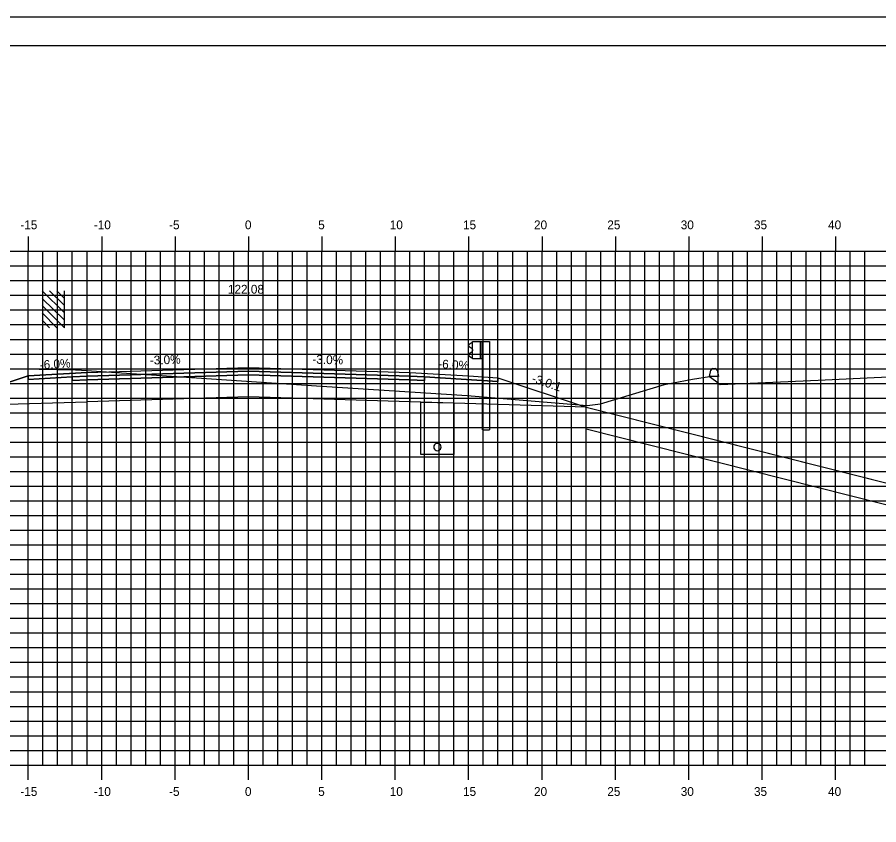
# Model space of a CAD drawing. Extents: x 850598 to 870284, y 366541 to 366651.
# Drawn here: x 853296.2 to 853354.9, y 366596.2 to 366651.2 of the extents above; entities that cross this region are included whole.
import ezdxf

# ---------------------------------------------------------------- set-up
doc = ezdxf.new("R2010")
doc.units = 0
for name, color, linetype in [('ANNOTATION', 7, 'Continuous'), ('BORDER', 7, 'Continuous'), ('D_Drainage_RipRap', 7, 'Continuous'), ('D_Drainage_Underdrain', 7, 'Continuous'), ('D_Drainage_Underdrain_06in', 7, 'Continuous'), ('D_Guardrail_Beam_Rt', 7, 'Continuous'), ('D_Roadway_Centerline', 7, 'Continuous'), ('D_Roadway_Centerline_Text', 7, 'Continuous'), ('D_Roadway_Edge_Shoulder', 7, 'Continuous'), ('D_Roadway_Edge_TW', 7, 'Continuous'), ('D_Roadway_Pavement', 7, 'Continuous'), ('D_Roadway_SlopeLines', 7, 'Continuous'), ('D_Roadway_SubGrade', 7, 'Continuous'), ('H_V ANNOTATION', 7, 'Continuous'), ('MAJOR', 7, 'Continuous'), ('MINOR', 7, 'Continuous'), ('PLOT BOUNDARY', 7, 'Continuous'), ('S_Buildings_SillElevation', 7, 'Continuous'), ('S_Curb_Type_3', 7, 'Continuous'), ('S_Roadway_Centerline', 7, 'Continuous')]:
    doc.layers.add(name, color=color, linetype=linetype)

msp = doc.modelspace()

# ---------------------------------------------------------------- linework, layer by layer
at = {"layer": 'BORDER'}
msp.add_line((853426.976, 366649.225), (853266.976, 366649.225), dxfattribs=at)
at = {"layer": 'D_Drainage_RipRap'}
msp.add_lwpolyline([(853380.04, 366613.225), (853393.921, 366609.718), (853403.783, 366607.225), (853400.783, 366604.225), (853397.783, 366604.225), (853394.783, 366606.268), (853380.902, 366609.775), (853380.04, 366611.725), (853334.975, 366623.114), (853334.975, 366624.614)], close=True, dxfattribs=at)
at = {"layer": 'D_Drainage_Underdrain'}
msp.add_lwpolyline([(853325.975, 366624.892), (853325.975, 366621.391), (853323.725, 366621.391), (853323.725, 366624.937)], close=True, dxfattribs=at)
at = {"layer": 'D_Drainage_Underdrain_06in'}
msp.add_lwpolyline([(853324.85, 366622.141), (853324.773, 366622.129), (853324.704, 366622.094), (853324.648, 366622.038), (853324.613, 366621.969), (853324.6, 366621.891), (853324.613, 366621.814), (853324.648, 366621.744), (853324.704, 366621.689), (853324.773, 366621.653), (853324.85, 366621.641), (853324.928, 366621.653), (853324.997, 366621.689), (853325.053, 366621.744), (853325.088, 366621.814), (853325.1, 366621.891), (853325.088, 366621.969), (853325.053, 366622.038), (853324.997, 366622.094), (853324.928, 366622.129)], close=True, dxfattribs=at)
at = {"layer": 'D_Guardrail_Beam_Rt'}
for p, q in [((853327.156, 366628.973), (853327.013, 366628.873)), ((853327.013, 366628.73), (853327.208, 366628.594)), ((853327.246, 366628.993), (853327.173, 366628.98)), ((853327.246, 366629.067), (853327.934, 366629.067)), ((853327.246, 366627.9), (853327.246, 366629.067)), ((853327.767, 366629.067), (853327.767, 366627.9)), ((853327.871, 366629.067), (853327.871, 366627.9)), ((853327.934, 366629.067), (853328.405, 366629.067)), ((853327.934, 366629.067), (853327.934, 366627.9)), ((853328.405, 366629.067), (853328.405, 366623.067)), ((853327.208, 366628.374), (853327.013, 366628.238)), ((853327.013, 366628.095), (853327.156, 366627.995)), ((853327.242, 366628.529), (853327.242, 366628.438)), ((853327.173, 366627.988), (853327.246, 366627.975)), ((853327.934, 366627.9), (853327.246, 366627.9)), ((853327.913, 366623.067), (853327.913, 366627.9)), ((853327.913, 366623.067), (853328.405, 366623.067))]:
    msp.add_line(p, q, dxfattribs=at)
for centre, major_axis, start_param, end_param in [((853327.063, 366628.801), (-0.0877, 0), 5.323254, 7.243116), ((853327.18, 366628.939), (-0.0417, 0), 4.886922, 5.323254), ((853327.063, 366628.166), (-0.0877, 0), 5.323254, 7.243116), ((853327.163, 366628.529), (0.0789, 0), 0, 0.959931), ((853327.163, 366628.438), (0.0789, 0), 5.323254, 6.283185), ((853327.18, 366628.029), (-0.0417, 0), 0.959931, 1.396263)]:
    msp.add_ellipse(centre, major_axis=major_axis, ratio=0.995501, start_param=start_param, end_param=end_param, dxfattribs=at)
at = {"layer": 'D_Roadway_Centerline'}
msp.add_lwpolyline([(853290.778, 366624.668), (853296.975, 366626.734), (853300.975, 366626.974), (853311.975, 366627.304), (853322.975, 366626.974), (853326.975, 366626.734), (853328.975, 366626.614), (853334.975, 366624.614), (853380.04, 366613.225), (853393.921, 366609.718), (853403.783, 366607.225), (853407.783, 366607.225)], dxfattribs=at)
at = {"layer": 'D_Roadway_Edge_Shoulder'}
for points in [[(853300.975, 366626.974), (853296.975, 366626.734), (853296.975, 366626.484), (853299.975, 366626.664), (853300.975, 366626.724)], [(853322.975, 366626.974), (853326.975, 366626.734), (853326.975, 366626.734), (853328.975, 366626.614), (853328.975, 366626.364), (853323.975, 366626.664), (853322.975, 366626.724)]]:
    msp.add_lwpolyline(points, close=True, dxfattribs=at)
at = {"layer": 'D_Roadway_Edge_TW'}
msp.add_lwpolyline([(853300.975, 366626.724), (853300.975, 366626.974), (853311.975, 366627.304), (853322.975, 366626.974), (853322.975, 366626.724), (853311.975, 366627.054)], close=True, dxfattribs=at)
at = {"layer": 'D_Roadway_Pavement'}
for points in [[(853300.975, 366626.474), (853300.975, 366626.724), (853311.975, 366627.054), (853322.975, 366626.724), (853322.975, 366626.474), (853311.975, 366626.804)], [(853300.975, 366626.724), (853299.975, 366626.664), (853299.975, 366626.414), (853300.975, 366626.474)], [(853322.975, 366626.724), (853323.975, 366626.664), (853323.975, 366626.414), (853322.975, 366626.474)]]:
    msp.add_lwpolyline(points, close=True, dxfattribs=at)
at = {"layer": 'D_Roadway_SlopeLines'}
msp.add_lwpolyline([(853334.975, 366624.614), (853403.783, 366607.225), (853403.783, 366607.225)], dxfattribs=at)
at = {"layer": 'D_Roadway_SubGrade'}
for points in [[(853300.975, 366626.474), (853299.975, 366626.414), (853299.975, 366626.664), (853296.975, 366626.484), (853296.975, 366626.734), (853290.778, 366624.668), (853300.975, 366624.974)], [(853300.975, 366624.974), (853300.975, 366626.474), (853311.975, 366626.804), (853322.975, 366626.474), (853322.975, 366624.974), (853311.975, 366625.304)], [(853322.975, 366626.474), (853323.975, 366626.414), (853323.975, 366626.664), (853328.975, 366626.364), (853328.975, 366626.614), (853334.975, 366624.614), (853322.975, 366624.974)]]:
    msp.add_lwpolyline(points, close=True, dxfattribs=at)
at = {"layer": 'MAJOR'}
for p, q in [((853296.975, 366636.227), (853296.975, 366635.225)), ((853296.975, 366636.227), (853296.975, 366635.225)), ((853301.975, 366636.227), (853301.975, 366635.225)), ((853301.975, 366636.227), (853301.975, 366635.225)), ((853306.975, 366636.227), (853306.975, 366635.225)), ((853306.975, 366636.227), (853306.975, 366635.225)), ((853311.975, 366636.227), (853311.975, 366635.225)), ((853311.975, 366636.227), (853311.975, 366635.225)), ((853316.975, 366636.227), (853316.975, 366635.225)), ((853316.975, 366636.227), (853316.975, 366635.225)), ((853321.975, 366636.227), (853321.975, 366635.225)), ((853321.975, 366636.227), (853321.975, 366635.225)), ((853326.975, 366636.227), (853326.975, 366635.225)), ((853326.975, 366636.227), (853326.975, 366635.225)), ((853331.975, 366636.227), (853331.975, 366635.225)), ((853331.975, 366636.227), (853331.975, 366635.225)), ((853336.975, 366636.227), (853336.975, 366635.225)), ((853336.975, 366636.227), (853336.975, 366635.225)), ((853341.975, 366636.227), (853341.975, 366635.225)), ((853341.975, 366636.227), (853341.975, 366635.225)), ((853346.975, 366636.227), (853346.975, 366635.225)), ((853346.975, 366636.227), (853346.975, 366635.225)), ((853351.975, 366636.227), (853351.975, 366635.225)), ((853351.975, 366636.227), (853351.975, 366635.225)), ((853271.975, 366635.225), (853411.975, 366635.225)), ((853271.975, 366635.225), (853411.975, 366635.225)), ((853271.975, 366635.225), (853411.975, 366635.225)), ((853271.975, 366635.225), (853411.975, 366635.225)), ((853296.975, 366600.225), (853296.975, 366635.225)), ((853296.975, 366600.225), (853296.975, 366635.225)), ((853301.975, 366600.225), (853301.975, 366635.225)), ((853301.975, 366600.225), (853301.975, 366635.225)), ((853306.975, 366600.225), (853306.975, 366635.225)), ((853306.975, 366600.225), (853306.975, 366635.225)), ((853311.975, 366600.225), (853311.975, 366635.225)), ((853311.975, 366600.225), (853311.975, 366635.225)), ((853316.975, 366600.225), (853316.975, 366635.225)), ((853316.975, 366600.225), (853316.975, 366635.225)), ((853321.975, 366600.225), (853321.975, 366635.225)), ((853321.975, 366600.225), (853321.975, 366635.225)), ((853326.975, 366600.225), (853326.975, 366635.225)), ((853326.975, 366600.225), (853326.975, 366635.225)), ((853331.975, 366600.225), (853331.975, 366635.225)), ((853331.975, 366600.225), (853331.975, 366635.225)), ((853336.975, 366600.225), (853336.975, 366635.225)), ((853336.975, 366600.225), (853336.975, 366635.225)), ((853341.975, 366600.225), (853341.975, 366635.225)), ((853341.975, 366600.225), (853341.975, 366635.225)), ((853346.975, 366600.225), (853346.975, 366635.225)), ((853346.975, 366600.225), (853346.975, 366635.225)), ((853351.975, 366600.225), (853351.975, 366635.225)), ((853351.975, 366600.225), (853351.975, 366635.225)), ((853271.975, 366630.225), (853411.975, 366630.225)), ((853271.975, 366630.225), (853411.975, 366630.225)), ((853271.975, 366625.225), (853411.975, 366625.225)), ((853271.975, 366625.225), (853411.975, 366625.225)), ((853271.975, 366620.225), (853411.975, 366620.225)), ((853271.975, 366620.225), (853411.975, 366620.225)), ((853271.975, 366615.225), (853411.975, 366615.225)), ((853271.975, 366615.225), (853411.975, 366615.225)), ((853271.975, 366610.225), (853411.975, 366610.225)), ((853271.975, 366610.225), (853411.975, 366610.225)), ((853271.975, 366605.225), (853411.975, 366605.225)), ((853271.975, 366605.225), (853411.975, 366605.225)), ((853271.975, 366600.225), (853411.975, 366600.225)), ((853271.975, 366600.225), (853411.975, 366600.225)), ((853271.975, 366600.225), (853411.975, 366600.225)), ((853271.975, 366600.225), (853411.975, 366600.225)), ((853296.975, 366599.223), (853296.975, 366600.225)), ((853296.975, 366599.223), (853296.975, 366600.225)), ((853301.975, 366599.223), (853301.975, 366600.225)), ((853301.975, 366599.223), (853301.975, 366600.225)), ((853306.975, 366599.223), (853306.975, 366600.225)), ((853306.975, 366599.223), (853306.975, 366600.225)), ((853311.975, 366599.223), (853311.975, 366600.225)), ((853311.975, 366599.223), (853311.975, 366600.225)), ((853316.975, 366599.223), (853316.975, 366600.225)), ((853316.975, 366599.223), (853316.975, 366600.225)), ((853321.975, 366599.223), (853321.975, 366600.225)), ((853321.975, 366599.223), (853321.975, 366600.225)), ((853326.975, 366599.223), (853326.975, 366600.225)), ((853326.975, 366599.223), (853326.975, 366600.225)), ((853331.975, 366599.223), (853331.975, 366600.225)), ((853331.975, 366599.223), (853331.975, 366600.225)), ((853336.975, 366599.223), (853336.975, 366600.225)), ((853336.975, 366599.223), (853336.975, 366600.225)), ((853341.975, 366599.223), (853341.975, 366600.225)), ((853341.975, 366599.223), (853341.975, 366600.225)), ((853346.975, 366599.223), (853346.975, 366600.225)), ((853346.975, 366599.223), (853346.975, 366600.225)), ((853351.975, 366599.223), (853351.975, 366600.225)), ((853351.975, 366599.223), (853351.975, 366600.225))]:
    msp.add_line(p, q, dxfattribs=at)
at = {"layer": 'MINOR'}
for p, q in [((853297.975, 366600.225), (853297.975, 366635.225)), ((853297.975, 366600.225), (853297.975, 366635.225)), ((853298.975, 366600.225), (853298.975, 366635.225)), ((853298.975, 366600.225), (853298.975, 366635.225)), ((853299.975, 366600.225), (853299.975, 366635.225)), ((853299.975, 366600.225), (853299.975, 366635.225)), ((853300.975, 366600.225), (853300.975, 366635.225)), ((853300.975, 366600.225), (853300.975, 366635.225)), ((853302.975, 366600.225), (853302.975, 366635.225)), ((853302.975, 366600.225), (853302.975, 366635.225)), ((853303.975, 366600.225), (853303.975, 366635.225)), ((853303.975, 366600.225), (853303.975, 366635.225)), ((853304.975, 366600.225), (853304.975, 366635.225)), ((853304.975, 366600.225), (853304.975, 366635.225)), ((853305.975, 366600.225), (853305.975, 366635.225)), ((853305.975, 366600.225), (853305.975, 366635.225)), ((853307.975, 366600.225), (853307.975, 366635.225)), ((853307.975, 366600.225), (853307.975, 366635.225)), ((853308.975, 366600.225), (853308.975, 366635.225)), ((853308.975, 366600.225), (853308.975, 366635.225)), ((853309.975, 366600.225), (853309.975, 366635.225)), ((853309.975, 366600.225), (853309.975, 366635.225)), ((853310.975, 366600.225), (853310.975, 366635.225)), ((853310.975, 366600.225), (853310.975, 366635.225)), ((853312.975, 366600.225), (853312.975, 366635.225)), ((853312.975, 366600.225), (853312.975, 366635.225)), ((853313.975, 366600.225), (853313.975, 366635.225)), ((853313.975, 366600.225), (853313.975, 366635.225)), ((853314.975, 366600.225), (853314.975, 366635.225)), ((853314.975, 366600.225), (853314.975, 366635.225)), ((853315.975, 366600.225), (853315.975, 366635.225)), ((853315.975, 366600.225), (853315.975, 366635.225)), ((853317.975, 366600.225), (853317.975, 366635.225)), ((853317.975, 366600.225), (853317.975, 366635.225)), ((853318.975, 366600.225), (853318.975, 366635.225)), ((853318.975, 366600.225), (853318.975, 366635.225)), ((853319.975, 366600.225), (853319.975, 366635.225)), ((853319.975, 366600.225), (853319.975, 366635.225)), ((853320.975, 366600.225), (853320.975, 366635.225)), ((853320.975, 366600.225), (853320.975, 366635.225)), ((853322.975, 366600.225), (853322.975, 366635.225)), ((853322.975, 366600.225), (853322.975, 366635.225)), ((853323.975, 366600.225), (853323.975, 366635.225)), ((853323.975, 366600.225), (853323.975, 366635.225)), ((853324.975, 366600.225), (853324.975, 366635.225)), ((853324.975, 366600.225), (853324.975, 366635.225)), ((853325.975, 366600.225), (853325.975, 366635.225)), ((853325.975, 366600.225), (853325.975, 366635.225)), ((853327.975, 366600.225), (853327.975, 366635.225)), ((853327.975, 366600.225), (853327.975, 366635.225)), ((853328.975, 366600.225), (853328.975, 366635.225)), ((853328.975, 366600.225), (853328.975, 366635.225)), ((853329.975, 366600.225), (853329.975, 366635.225)), ((853329.975, 366600.225), (853329.975, 366635.225)), ((853330.975, 366600.225), (853330.975, 366635.225)), ((853330.975, 366600.225), (853330.975, 366635.225)), ((853332.975, 366600.225), (853332.975, 366635.225)), ((853332.975, 366600.225), (853332.975, 366635.225)), ((853333.975, 366600.225), (853333.975, 366635.225)), ((853333.975, 366600.225), (853333.975, 366635.225)), ((853334.975, 366600.225), (853334.975, 366635.225)), ((853334.975, 366600.225), (853334.975, 366635.225)), ((853335.975, 366600.225), (853335.975, 366635.225)), ((853335.975, 366600.225), (853335.975, 366635.225)), ((853337.975, 366600.225), (853337.975, 366635.225)), ((853337.975, 366600.225), (853337.975, 366635.225)), ((853338.975, 366600.225), (853338.975, 366635.225)), ((853338.975, 366600.225), (853338.975, 366635.225)), ((853339.975, 366600.225), (853339.975, 366635.225)), ((853339.975, 366600.225), (853339.975, 366635.225)), ((853340.975, 366600.225), (853340.975, 366635.225)), ((853340.975, 366600.225), (853340.975, 366635.225)), ((853342.975, 366600.225), (853342.975, 366635.225)), ((853342.975, 366600.225), (853342.975, 366635.225)), ((853343.975, 366600.225), (853343.975, 366635.225)), ((853343.975, 366600.225), (853343.975, 366635.225)), ((853344.975, 366600.225), (853344.975, 366635.225)), ((853344.975, 366600.225), (853344.975, 366635.225)), ((853345.975, 366600.225), (853345.975, 366635.225)), ((853345.975, 366600.225), (853345.975, 366635.225)), ((853347.975, 366600.225), (853347.975, 366635.225)), ((853347.975, 366600.225), (853347.975, 366635.225)), ((853348.975, 366600.225), (853348.975, 366635.225)), ((853348.975, 366600.225), (853348.975, 366635.225)), ((853349.975, 366600.225), (853349.975, 366635.225)), ((853349.975, 366600.225), (853349.975, 366635.225)), ((853350.975, 366600.225), (853350.975, 366635.225)), ((853350.975, 366600.225), (853350.975, 366635.225)), ((853352.975, 366600.225), (853352.975, 366635.225)), ((853352.975, 366600.225), (853352.975, 366635.225)), ((853353.975, 366600.225), (853353.975, 366635.225)), ((853353.975, 366600.225), (853353.975, 366635.225)), ((853271.975, 366634.225), (853411.975, 366634.225)), ((853271.975, 366634.225), (853411.975, 366634.225)), ((853271.975, 366633.225), (853411.975, 366633.225)), ((853271.975, 366633.225), (853411.975, 366633.225)), ((853271.975, 366632.225), (853411.975, 366632.225)), ((853271.975, 366632.225), (853411.975, 366632.225)), ((853271.975, 366631.225), (853411.975, 366631.225)), ((853271.975, 366631.225), (853411.975, 366631.225)), ((853271.975, 366629.225), (853411.975, 366629.225)), ((853271.975, 366629.225), (853411.975, 366629.225)), ((853271.975, 366628.225), (853411.975, 366628.225)), ((853271.975, 366628.225), (853411.975, 366628.225)), ((853271.975, 366627.225), (853411.975, 366627.225)), ((853271.975, 366627.225), (853411.975, 366627.225)), ((853271.975, 366626.225), (853411.975, 366626.225)), ((853271.975, 366626.225), (853411.975, 366626.225)), ((853271.975, 366624.225), (853411.975, 366624.225)), ((853271.975, 366624.225), (853411.975, 366624.225)), ((853271.975, 366623.225), (853411.975, 366623.225)), ((853271.975, 366623.225), (853411.975, 366623.225)), ((853271.975, 366622.225), (853411.975, 366622.225)), ((853271.975, 366622.225), (853411.975, 366622.225)), ((853271.975, 366621.225), (853411.975, 366621.225)), ((853271.975, 366621.225), (853411.975, 366621.225)), ((853271.975, 366619.225), (853411.975, 366619.225)), ((853271.975, 366619.225), (853411.975, 366619.225)), ((853271.975, 366618.225), (853411.975, 366618.225)), ((853271.975, 366618.225), (853411.975, 366618.225)), ((853271.975, 366617.225), (853411.975, 366617.225)), ((853271.975, 366617.225), (853411.975, 366617.225)), ((853271.975, 366616.225), (853411.975, 366616.225)), ((853271.975, 366616.225), (853411.975, 366616.225)), ((853271.975, 366614.225), (853411.975, 366614.225)), ((853271.975, 366614.225), (853411.975, 366614.225)), ((853271.975, 366613.225), (853411.975, 366613.225)), ((853271.975, 366613.225), (853411.975, 366613.225)), ((853271.975, 366612.225), (853411.975, 366612.225)), ((853271.975, 366612.225), (853411.975, 366612.225)), ((853271.975, 366611.225), (853411.975, 366611.225)), ((853271.975, 366611.225), (853411.975, 366611.225)), ((853271.975, 366609.225), (853411.975, 366609.225)), ((853271.975, 366609.225), (853411.975, 366609.225)), ((853271.975, 366608.225), (853411.975, 366608.225)), ((853271.975, 366608.225), (853411.975, 366608.225)), ((853271.975, 366607.225), (853411.975, 366607.225)), ((853271.975, 366607.225), (853411.975, 366607.225)), ((853271.975, 366606.225), (853411.975, 366606.225)), ((853271.975, 366606.225), (853411.975, 366606.225)), ((853271.975, 366604.225), (853411.975, 366604.225)), ((853271.975, 366604.225), (853411.975, 366604.225)), ((853271.975, 366603.225), (853411.975, 366603.225)), ((853271.975, 366603.225), (853411.975, 366603.225)), ((853271.975, 366602.225), (853411.975, 366602.225)), ((853271.975, 366602.225), (853411.975, 366602.225)), ((853271.975, 366601.225), (853411.975, 366601.225)), ((853271.975, 366601.225), (853411.975, 366601.225))]:
    msp.add_line(p, q, dxfattribs=at)
at = {"layer": 'PLOT BOUNDARY'}
msp.add_lwpolyline([(853258.882, 366541.166), (853428.882, 366541.166), (853428.882, 366651.166), (853258.882, 366651.166)], close=True, dxfattribs=at)
at = {"layer": 'S_Buildings_SillElevation'}
for p, q in [((853299.438, 366631.03), (853297.929, 366632.54)), ((853299.438, 366631.523), (853298.421, 366632.54)), ((853299.438, 366632.015), (853298.914, 366632.54)), ((853299.438, 366630.013), (853299.438, 366632.54)), ((853299.438, 366630.538), (853297.929, 366632.015)), ((853299.438, 366630.013), (853297.929, 366631.523)), ((853298.914, 366630.013), (853297.929, 366631.03)), ((853298.421, 366630.013), (853297.929, 366630.538))]:
    msp.add_line(p, q, dxfattribs=at)
at = {"layer": 'S_Curb_Type_3'}
for points in [[(853343.898, 366627.135), (853344.001, 366626.69), (853343.376, 366626.69), (853343.478, 366627.135)], [(853343.6, 366627.232), (853343.776, 366627.232)]]:
    msp.add_lwpolyline(points, dxfattribs=at)
for centre, start, end in [((853343.6, 366627.107), 90, 167.00538), ((853343.776, 366627.107), 12.99462, 90)]:
    msp.add_arc(centre, 0.125, start, end, dxfattribs=at)
at = {"layer": 'S_Roadway_Centerline'}
msp.add_lwpolyline([(853277.589, 366629.958), (853278.887, 366628.519), (853279.134, 366627.532), (853300.191, 366627.15), (853300.216, 366627.148), (853300.217, 366627.148), (853300.235, 366627.148), (853300.24, 366627.148), (853300.249, 366627.148), (853316.618, 366626.049), (853326.882, 366625.395), (853335.049, 366624.718), (853335.961, 366624.828), (853340.321, 366626.148), (853342.226, 366626.505), (853343.376, 366626.69), (853343.786, 366626.388), (853344.121, 366626.154), (853350.778, 366626.442), (853358.928, 366626.82)], dxfattribs=at)

# ---------------------------------------------------------------- texts
at = {"layer": 'ANNOTATION'}
for s, rotation, p in [('-3.0%', 1.71836, (853305.264, 366627.503)), ('-3.0%', 358.28164, (853316.323, 366627.574)), ('-6.0%', 3.43363, (853297.773, 366627.183)), ('-6.0%', 356.56637, (853324.892, 366627.261)), ('-3.0:1', 341.56507, (853331.229, 366626.317))]:
    msp.add_text(s, height=0.6, rotation=rotation, dxfattribs=at).set_placement(p)
at = {"layer": 'D_Roadway_Centerline'}
for s, p in [('C', (853311.97, 366627.304)), ('C', (853311.97, 366627.304)), ('L', (853311.975, 366627.296)), ('L', (853311.975, 366627.296))]:
    msp.add_text(s, height=0.0146, dxfattribs=at).set_placement(p)
at = {"layer": 'D_Roadway_Centerline_Text'}
msp.add_text('122.08', height=0.6, dxfattribs=at).set_placement((853310.576, 366632.336))
at = {"layer": 'H_V ANNOTATION'}
for s, p in [('-15', (853296.432, 366636.725)), ('-10', (853301.44, 366636.725)), ('-5', (853306.566, 366636.725)), ('0', (853311.735, 366636.725)), ('5', (853316.727, 366636.725)), ('10', (853321.601, 366636.725)), ('15', (853326.593, 366636.725)), ('20', (853331.429, 366636.725)), ('25', (853336.421, 366636.725)), ('30', (853341.424, 366636.725)), ('35', (853346.416, 366636.725)), ('40', (853351.462, 366636.725)), ('-10', (853301.44, 366598.125)), ('0', (853311.735, 366598.125)), ('10', (853321.601, 366598.125)), ('20', (853331.429, 366598.125)), ('25', (853336.421, 366598.125)), ('30', (853341.424, 366598.125)), ('35', (853346.416, 366598.125)), ('40', (853351.462, 366598.125)), ('-15', (853296.432, 366598.125)), ('-5', (853306.566, 366598.125)), ('5', (853316.727, 366598.125)), ('15', (853326.593, 366598.125))]:
    msp.add_text(s, height=0.6, dxfattribs=at).set_placement(p)

doc.saveas('drawing.dxf')
